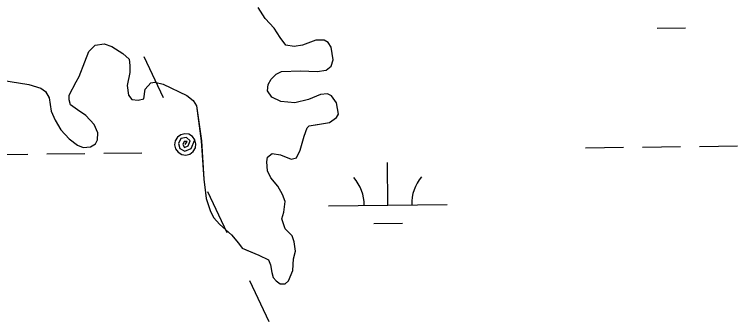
# Model space of a CAD drawing. Extents: x 3684037 to 3722149, y 433263 to 459021.
# Drawn here: x 3717026 to 3717635, y 451175 to 451434 of the extents above; entities that cross this region are included whole.
import ezdxf

# ---------------------------------------------------------------- set-up
doc = ezdxf.new("R2010")
doc.units = 0
for name, color, linetype in [('V-TOPO-SHOR', 7, 'Continuous'), ('V-UTIL-LINE', 7, 'Continuous'), ('V-WETL-SWMP', 7, 'Continuous')]:
    doc.layers.add(name, color=color, linetype=linetype)

msp = doc.modelspace()

# ---------------------------------------------------------------- linework, layer by layer
at = {"layer": 'V-TOPO-SHOR'}
for points in [[(3717299.27, 451350.06), (3717297.54, 451359.44), (3717293.46, 451365.32), (3717289.95, 451367.09), (3717284.08, 451366.52), (3717274.1, 451362.45), (3717262.37, 451359.56), (3717250.65, 451360.77), (3717243.04, 451364.31), (3717239.54, 451369.6), (3717240.14, 451374.87), (3717242.5, 451379.55), (3717246.62, 451383.65), (3717251.31, 451385.98), (3717267.15, 451386.51), (3717281.22, 451385.88), (3717288.84, 451387.02), (3717292.96, 451390.53), (3717294.73, 451395.8), (3717293.01, 451406.36), (3717290.68, 451410.47), (3717287.16, 451412.24), (3717280.13, 451412.26), (3717268.98, 451408.19), (3717261.94, 451407.05), (3717254.91, 451408.24), (3717250.24, 451414.71), (3717244.99, 451422.34), (3717237.39, 451430.58), (3717231.56, 451439.98)], [(3717015.61, 451378.54), (3717038.46, 451374.95), (3717048.42, 451371.99), (3717052.52, 451369.04), (3717055.43, 451363.76), (3717057.15, 451352.61), (3717060.64, 451344.98), (3717065.31, 451336.75), (3717072.32, 451329.11), (3717079.34, 451323.81), (3717084.02, 451322.04), (3717090.47, 451322.6), (3717094.58, 451324.93), (3717096.35, 451328.44), (3717096.37, 451334.31), (3717093.46, 451341.35), (3717086.45, 451349), (3717079.44, 451353.71), (3717073.59, 451357.83), (3717072.43, 451361.94), (3717072.44, 451366.04), (3717078.34, 451377.16), (3717080.7, 451381.85), (3717085.43, 451394.14), (3717088.98, 451402.92), (3717094.27, 451408.18), (3717101.9, 451409.33), (3717108.34, 451406.96), (3717117.7, 451401.07), (3717122.96, 451396.36), (3717123.53, 451391.09), (3717123.51, 451385.22), (3717121.13, 451374.09), (3717122.27, 451365.88), (3717125.19, 451362.35), (3717130.47, 451361.75), (3717135.16, 451362.91), (3717136.36, 451371.11), (3717141.07, 451376.37), (3717144.59, 451376.94), (3717151.62, 451375.16), (3717171.52, 451365.72), (3717176.78, 451361.6), (3717179.7, 451356.9), (3717183.71, 451327.57), (3717185.94, 451295.32), (3717187.08, 451283.59), (3717187.65, 451278.9), (3717191.13, 451268.92), (3717194.04, 451263.05), (3717199.3, 451257.17), (3717209.24, 451248.34), (3717215.08, 451241.29), (3717218, 451237.17), (3717222.09, 451235.4), (3717232.05, 451231.26), (3717240.24, 451227.13), (3717241.99, 451223.03), (3717243.14, 451216.57), (3717244.3, 451212.46), (3717246.63, 451209.52), (3717250.14, 451207.17), (3717254.25, 451207.16), (3717257.19, 451209.49), (3717260.73, 451218.27), (3717261.35, 451228.24), (3717263.13, 451234.68), (3717261.98, 451242.3), (3717260.24, 451247.59), (3717254.4, 451253.47), (3717251.49, 451261.69), (3717253.27, 451267.54), (3717254.47, 451276.33), (3717252.15, 451282.2), (3717248.07, 451289.25), (3717242.23, 451296.31), (3717239.32, 451302.18), (3717238.75, 451309.8), (3717239.35, 451313.9), (3717243.47, 451316.82), (3717250.5, 451315.63), (3717259.28, 451312.08), (3717263.98, 451313.24), (3717266.93, 451319.68), (3717270.48, 451331.39), (3717272.85, 451338.42), (3717274.62, 451340.17), (3717281.65, 451341.32), (3717291.63, 451343.05), (3717297.5, 451347.13), (3717299.27, 451350.06)]]:
    msp.add_lwpolyline(points, dxfattribs=at)
at = {"layer": 'V-UTIL-LINE'}
for points in [[(3717135.23, 451398.68), (3717151.52, 451364.15)], [(3717170.21, 451324.55), (3717171.65, 451327.04), (3717169.34, 451326.84), (3717168.02, 451324.43), (3717169.56, 451321.94), (3717172.69, 451323.24), (3717174.38, 451327.61), (3717171.12, 451330.36), (3717166.33, 451329.53), (3717164.57, 451325.3), (3717165.56, 451320.94), (3717169.92, 451318.89), (3717175.03, 451320.94), (3717178.35, 451328.39), (3717176.26, 451331.21), (3717173.25, 451333.02), (3717169.78, 451333.54), (3717166.37, 451332.69), (3717163.55, 451330.6), (3717161.74, 451327.59), (3717161.22, 451324.12), (3717162.07, 451320.71), (3717164.16, 451317.89), (3717167.17, 451316.08), (3717170.65, 451315.56), (3717174.05, 451316.41), (3717176.88, 451318.5), (3717178.68, 451321.51), (3717179.2, 451324.98), (3717178.35, 451328.39)], [(3717188.9, 451284.95), (3717205.2, 451250.42)], [(3717224.37, 451209.8), (3717240.66, 451175.27)]]:
    msp.add_lwpolyline(points, dxfattribs=at)
at = {"layer": 'V-WETL-SWMP'}
for p, q in [((3717237.39, 451430.58), (3717231.56, 451439.98)), ((3717244.99, 451422.34), (3717237.39, 451430.58)), ((3717250.24, 451414.71), (3717244.99, 451422.34)), ((3717567.69, 451422.44), (3717591.69, 451422.72)), ((3717254.91, 451408.24), (3717250.24, 451414.71)), ((3717280.13, 451412.26), (3717268.98, 451408.2)), ((3717287.16, 451412.24), (3717280.13, 451412.26)), ((3717290.68, 451410.47), (3717287.16, 451412.24)), ((3717088.98, 451402.92), (3717094.27, 451408.18)), ((3717094.27, 451408.18), (3717101.9, 451409.33)), ((3717101.9, 451409.33), (3717108.34, 451406.96)), ((3717108.34, 451406.96), (3717117.7, 451401.07)), ((3717261.94, 451407.05), (3717254.91, 451408.24)), ((3717268.98, 451408.2), (3717261.94, 451407.05)), ((3717293.01, 451406.36), (3717290.68, 451410.47)), ((3717294.73, 451395.8), (3717293.01, 451406.36)), ((3717085.43, 451394.14), (3717088.98, 451402.92)), ((3717117.7, 451401.07), (3717122.96, 451396.36)), ((3717080.7, 451381.85), (3717085.43, 451394.14)), ((3717122.96, 451396.36), (3717123.53, 451391.09)), ((3717292.96, 451390.53), (3717294.73, 451395.8)), ((3717123.53, 451391.09), (3717123.51, 451385.22)), ((3717288.84, 451387.02), (3717292.96, 451390.53)), ((3717078.34, 451377.16), (3717080.7, 451381.85)), ((3717123.51, 451385.22), (3717121.13, 451374.09)), ((3717242.5, 451379.56), (3717246.62, 451383.65)), ((3717246.62, 451383.65), (3717251.32, 451385.98)), ((3717251.32, 451385.98), (3717267.15, 451386.51)), ((3717267.15, 451386.51), (3717281.22, 451385.88)), ((3717281.22, 451385.88), (3717288.84, 451387.02)), ((3717015.61, 451378.54), (3717038.47, 451374.95)), ((3717072.44, 451366.04), (3717078.34, 451377.16)), ((3717136.36, 451371.11), (3717141.07, 451376.37)), ((3717141.07, 451376.37), (3717144.59, 451376.95)), ((3717144.59, 451376.95), (3717151.62, 451375.16)), ((3717240.14, 451374.87), (3717242.5, 451379.56)), ((3717038.47, 451374.95), (3717048.42, 451371.99)), ((3717048.42, 451371.99), (3717052.52, 451369.04)), ((3717121.13, 451374.09), (3717122.27, 451365.88)), ((3717135.16, 451362.91), (3717136.36, 451371.11)), ((3717151.62, 451375.16), (3717171.52, 451365.72)), ((3717239.54, 451369.6), (3717240.14, 451374.87)), ((3717243.04, 451364.31), (3717239.54, 451369.6)), ((3717052.52, 451369.04), (3717055.43, 451363.75)), ((3717055.43, 451363.75), (3717057.15, 451352.61)), ((3717072.43, 451361.94), (3717072.44, 451366.04)), ((3717122.27, 451365.88), (3717125.19, 451362.35)), ((3717171.52, 451365.72), (3717176.78, 451361.6)), ((3717250.65, 451360.77), (3717243.04, 451364.31)), ((3717284.08, 451366.52), (3717274.1, 451362.45)), ((3717289.95, 451367.09), (3717284.08, 451366.52)), ((3717293.46, 451365.32), (3717289.95, 451367.09)), ((3717297.54, 451359.44), (3717293.46, 451365.32)), ((3717073.59, 451357.83), (3717072.43, 451361.94)), ((3717079.44, 451353.71), (3717073.59, 451357.83)), ((3717125.19, 451362.35), (3717130.47, 451361.75)), ((3717130.47, 451361.75), (3717135.16, 451362.91)), ((3717176.78, 451361.6), (3717179.7, 451356.9)), ((3717262.37, 451359.56), (3717250.65, 451360.77)), ((3717274.1, 451362.45), (3717262.37, 451359.56)), ((3717299.27, 451350.06), (3717297.54, 451359.44)), ((3717057.15, 451352.61), (3717060.65, 451344.98)), ((3717086.45, 451349), (3717079.44, 451353.71)), ((3717179.7, 451356.9), (3717183.7, 451327.57)), ((3717060.65, 451344.98), (3717065.31, 451336.75)), ((3717093.46, 451341.35), (3717086.45, 451349)), ((3717291.63, 451343.05), (3717297.5, 451347.13)), ((3717297.5, 451347.13), (3717299.27, 451350.06)), ((3717096.37, 451334.31), (3717093.46, 451341.35)), ((3717272.85, 451338.42), (3717274.62, 451340.17)), ((3717274.62, 451340.17), (3717291.63, 451343.05)), ((3717065.31, 451336.75), (3717072.32, 451329.11)), ((3717096.35, 451328.44), (3717096.37, 451334.31)), ((3717270.48, 451331.39), (3717272.85, 451338.42)), ((3717072.32, 451329.11), (3717079.34, 451323.81)), ((3717094.58, 451324.93), (3717096.35, 451328.44)), ((3717183.7, 451327.57), (3717185.94, 451295.32)), ((3717266.93, 451319.68), (3717270.48, 451331.39)), ((3717079.34, 451323.81), (3717084.02, 451322.04)), ((3717084.02, 451322.04), (3717090.47, 451322.6)), ((3717090.47, 451322.6), (3717094.58, 451324.93)), ((3717507.45, 451321.73), (3717539.45, 451322.11)), ((3717555.45, 451322.29), (3717587.45, 451322.67)), ((3717603.45, 451322.85), (3717635.45, 451323.22)), ((3717005.58, 451315.89), (3717037.58, 451316.27)), ((3717053.58, 451316.45), (3717085.58, 451316.83)), ((3717101.57, 451317.01), (3717133.57, 451317.38)), ((3717239.35, 451313.9), (3717243.47, 451316.82)), ((3717243.47, 451316.82), (3717250.5, 451315.63)), ((3717250.5, 451315.63), (3717259.28, 451312.08)), ((3717263.98, 451313.24), (3717266.93, 451319.68)), ((3717238.75, 451309.8), (3717239.35, 451313.9)), ((3717239.32, 451302.18), (3717238.75, 451309.8)), ((3717259.28, 451312.08), (3717263.98, 451313.24)), ((3717340.94, 451273.36), (3717340.52, 451309.36)), ((3717242.23, 451296.31), (3717239.32, 451302.18)), ((3717248.07, 451289.25), (3717242.23, 451296.31)), ((3717185.94, 451295.32), (3717187.08, 451283.59)), ((3717252.15, 451282.2), (3717248.07, 451289.25)), ((3717187.08, 451283.59), (3717187.65, 451278.9)), ((3717187.65, 451278.9), (3717191.13, 451268.92)), ((3717254.47, 451276.33), (3717252.15, 451282.2)), ((3717253.27, 451267.54), (3717254.47, 451276.33)), ((3717290.95, 451272.78), (3717390.94, 451273.95)), ((3717191.13, 451268.92), (3717194.04, 451263.05)), ((3717251.49, 451261.69), (3717253.27, 451267.54)), ((3717194.04, 451263.05), (3717199.3, 451257.17)), ((3717254.4, 451253.47), (3717251.49, 451261.69)), ((3717199.3, 451257.17), (3717209.24, 451248.34)), ((3717260.24, 451247.59), (3717254.4, 451253.47)), ((3717329.12, 451257.79), (3717353.12, 451258.07)), ((3717209.24, 451248.34), (3717215.08, 451241.29)), ((3717261.98, 451242.31), (3717260.24, 451247.59)), ((3717215.08, 451241.29), (3717218, 451237.17)), ((3717263.13, 451234.68), (3717261.98, 451242.31)), ((3717218, 451237.17), (3717232.05, 451231.26)), ((3717232.05, 451231.26), (3717240.24, 451227.13)), ((3717261.35, 451228.24), (3717263.13, 451234.68)), ((3717240.24, 451227.13), (3717241.99, 451223.02)), ((3717241.99, 451223.02), (3717243.14, 451216.57)), ((3717260.73, 451218.27), (3717261.35, 451228.24)), ((3717257.19, 451209.49), (3717260.73, 451218.27)), ((3717243.14, 451216.57), (3717244.3, 451212.46)), ((3717244.3, 451212.46), (3717246.63, 451209.52)), ((3717246.63, 451209.52), (3717250.14, 451207.17)), ((3717250.14, 451207.17), (3717254.25, 451207.15)), ((3717254.25, 451207.15), (3717257.19, 451209.49))]:
    msp.add_line(p, q, dxfattribs=at)
for centre, start, end in [((3717285.7, 451273.2), 359.89487, 41.43853), ((3717396.18, 451274.48), 139.89486, 181.43852)]:
    msp.add_arc(centre, 35.25, start, end, dxfattribs=at)

doc.saveas('drawing.dxf')
